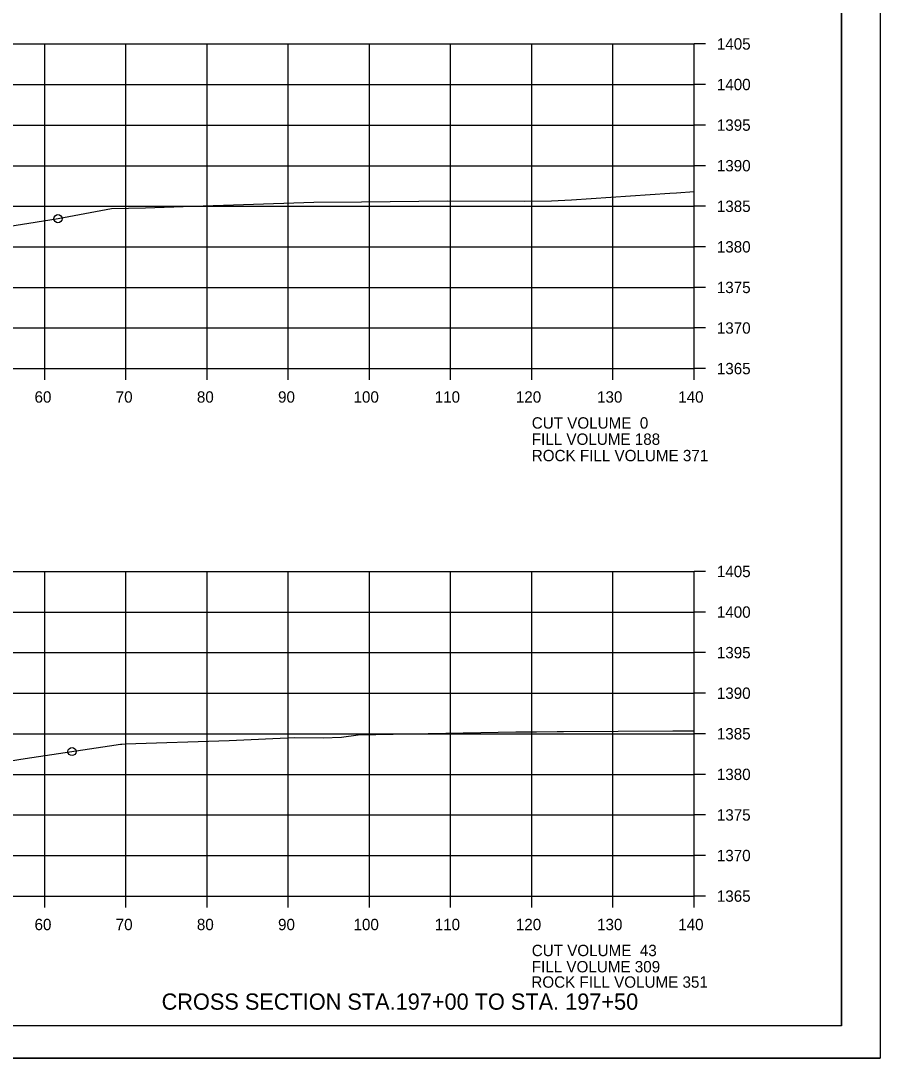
# Model space of a CAD drawing. Extents: x 1374311 to 1383814, y 384102 to 406278.
# Drawn here: x 1382697.1 to 1382803, y 401371.7 to 401499.5 of the extents above; entities that cross this region are included whole.
import ezdxf

# ---------------------------------------------------------------- set-up
doc = ezdxf.new("R2010")
doc.units = 0
for name, color, linetype in [('R_Axis', 7, 'Continuous'), ('R_Axis Annot', 7, 'Continuous'), ('R_Border', 7, 'Continuous'), ('R_Draft', 7, 'Continuous'), ('R_Exist Surface', 7, 'Continuous'), ('R_Fin Surface', 7, 'Continuous'), ('R_Grid', 7, 'Continuous'), ('R_No Plot', 7, 'Continuous')]:
    doc.layers.add(name, color=color, linetype=linetype)

msp = doc.modelspace()

# ---------------------------------------------------------------- linework, layer by layer
at = {"layer": 'R_Axis'}
for p, q in [((1382780.07, 401456.64), (1382780.07, 401496.64)), ((1382781.47, 401496.64), (1382780.07, 401496.64)), ((1382781.47, 401491.64), (1382780.07, 401491.64)), ((1382781.47, 401486.64), (1382780.07, 401486.64)), ((1382781.47, 401481.64), (1382780.07, 401481.64)), ((1382781.47, 401476.64), (1382780.07, 401476.64)), ((1382781.47, 401471.64), (1382780.07, 401471.64)), ((1382781.47, 401466.64), (1382780.07, 401466.64)), ((1382781.47, 401461.64), (1382780.07, 401461.64)), ((1382500.07, 401456.64), (1382780.07, 401456.64)), ((1382700.07, 401455.24), (1382700.07, 401456.64)), ((1382710.07, 401455.24), (1382710.07, 401456.64)), ((1382720.07, 401455.24), (1382720.07, 401456.64)), ((1382730.07, 401455.24), (1382730.07, 401456.64)), ((1382740.07, 401455.24), (1382740.07, 401456.64)), ((1382750.07, 401455.24), (1382750.07, 401456.64)), ((1382760.07, 401455.24), (1382760.07, 401456.64)), ((1382770.07, 401455.24), (1382770.07, 401456.64)), ((1382780.07, 401455.24), (1382780.07, 401456.64)), ((1382781.47, 401456.64), (1382780.07, 401456.64)), ((1382780.07, 401391.64), (1382780.07, 401431.64)), ((1382781.47, 401431.64), (1382780.07, 401431.64)), ((1382781.47, 401426.64), (1382780.07, 401426.64)), ((1382781.47, 401421.64), (1382780.07, 401421.64)), ((1382781.47, 401416.64), (1382780.07, 401416.64)), ((1382781.47, 401411.64), (1382780.07, 401411.64)), ((1382781.47, 401406.64), (1382780.07, 401406.64)), ((1382781.47, 401401.64), (1382780.07, 401401.64)), ((1382781.47, 401396.64), (1382780.07, 401396.64)), ((1382500.07, 401391.64), (1382780.07, 401391.64)), ((1382700.07, 401390.24), (1382700.07, 401391.64)), ((1382710.07, 401390.24), (1382710.07, 401391.64)), ((1382720.07, 401390.24), (1382720.07, 401391.64)), ((1382730.07, 401390.24), (1382730.07, 401391.64)), ((1382740.07, 401390.24), (1382740.07, 401391.64)), ((1382750.07, 401390.24), (1382750.07, 401391.64)), ((1382760.07, 401390.24), (1382760.07, 401391.64)), ((1382770.07, 401390.24), (1382770.07, 401391.64)), ((1382780.07, 401390.24), (1382780.07, 401391.64)), ((1382781.47, 401391.64), (1382780.07, 401391.64))]:
    msp.add_line(p, q, dxfattribs=at)
at = {"layer": 'R_Border'}
for q in [(1382798.25, 401581.1), (1382482.07, 401375.64)]:
    msp.add_line((1382798.25, 401375.64), q, dxfattribs=at)
at = {"layer": 'R_Exist Surface'}
for points in [[(1382693.67, 401473.87), (1382701.74, 401475.12), (1382708.31, 401476.35), (1382712.49, 401476.45), (1382717.14, 401476.6), (1382733.2, 401477.15), (1382739.09, 401477.18), (1382749.68, 401477.29), (1382759.13, 401477.27), (1382762.52, 401477.29), (1382764.96, 401477.45), (1382777.08, 401478.25), (1382777.91, 401478.3), (1382780.07, 401478.45)], [(1382693.98, 401408.02), (1382697.67, 401408.59), (1382708.05, 401410.15), (1382709.41, 401410.36), (1382709.58, 401410.38), (1382710.02, 401410.42), (1382722.77, 401410.83), (1382730.89, 401411.18), (1382734.37, 401411.16), (1382736.62, 401411.21), (1382738.7, 401411.53), (1382758.12, 401411.87), (1382760.65, 401411.9), (1382763.2, 401411.93), (1382763.96, 401411.94), (1382777.44, 401412), (1382780.07, 401411.99)]]:
    msp.add_lwpolyline(points, dxfattribs=at)
at = {"layer": 'R_Grid'}
for p, q in [((1382500.07, 401496.64), (1382780.07, 401496.64)), ((1382700.07, 401456.64), (1382700.07, 401496.64)), ((1382710.07, 401456.64), (1382710.07, 401496.64)), ((1382720.07, 401456.64), (1382720.07, 401496.64)), ((1382730.07, 401456.64), (1382730.07, 401496.64)), ((1382740.07, 401456.64), (1382740.07, 401496.64)), ((1382750.07, 401456.64), (1382750.07, 401496.64)), ((1382760.07, 401456.64), (1382760.07, 401496.64)), ((1382770.07, 401456.64), (1382770.07, 401496.64)), ((1382780.07, 401456.64), (1382780.07, 401496.64)), ((1382500.07, 401491.64), (1382780.07, 401491.64)), ((1382500.07, 401486.64), (1382780.07, 401486.64)), ((1382500.07, 401481.64), (1382780.07, 401481.64)), ((1382500.07, 401476.64), (1382780.07, 401476.64)), ((1382500.07, 401471.64), (1382780.07, 401471.64)), ((1382500.07, 401466.64), (1382780.07, 401466.64)), ((1382500.07, 401461.64), (1382780.07, 401461.64)), ((1382500.07, 401456.64), (1382780.07, 401456.64)), ((1382500.07, 401431.64), (1382780.07, 401431.64)), ((1382700.07, 401391.64), (1382700.07, 401431.64)), ((1382710.07, 401391.64), (1382710.07, 401431.64)), ((1382720.07, 401391.64), (1382720.07, 401431.64)), ((1382730.07, 401391.64), (1382730.07, 401431.64)), ((1382740.07, 401391.64), (1382740.07, 401431.64)), ((1382750.07, 401391.64), (1382750.07, 401431.64)), ((1382760.07, 401391.64), (1382760.07, 401431.64)), ((1382770.07, 401391.64), (1382770.07, 401431.64)), ((1382780.07, 401391.64), (1382780.07, 401431.64)), ((1382500.07, 401426.64), (1382780.07, 401426.64)), ((1382500.07, 401421.64), (1382780.07, 401421.64)), ((1382500.07, 401416.64), (1382780.07, 401416.64)), ((1382500.07, 401411.64), (1382780.07, 401411.64)), ((1382500.07, 401406.64), (1382780.07, 401406.64)), ((1382500.07, 401401.64), (1382780.07, 401401.64)), ((1382500.07, 401396.64), (1382780.07, 401396.64)), ((1382500.07, 401391.64), (1382780.07, 401391.64))]:
    msp.add_line(p, q, dxfattribs=at)
at = {"layer": 'R_No Plot'}
msp.add_line((1382469.67, 401371.66), (1382803, 401371.66), dxfattribs=at)
for points in [[(1382469.66, 401585), (1382803, 401585), (1382803, 401371.66), (1382469.66, 401371.66)], [(1382715.99, 401581.1), (1382715.99, 401571.22), (1382751.72, 401571.22), (1382751.72, 401568.3), (1382774.92, 401568.3), (1382774.92, 401543.97), (1382798.25, 401543.97), (1382798.25, 401375.64), (1382482.07, 401375.64), (1382482.07, 401581.1)]]:
    msp.add_lwpolyline(points, close=True, dxfattribs=at)
for centre in [(1382701.7, 401475.11), (1382701.7, 401475.11), (1382703.43, 401409.45), (1382703.43, 401409.45)]:
    msp.add_circle(centre, 0.5, dxfattribs=at)

# ---------------------------------------------------------------- texts
at = {"layer": 'R_Axis Annot'}
for s, p in [('1405', (1382782.87, 401495.94)), ('1400', (1382782.87, 401490.94)), ('1395', (1382782.87, 401485.94)), ('1390', (1382782.87, 401480.94)), ('1385', (1382782.87, 401475.94)), ('1380', (1382782.87, 401470.94)), ('1375', (1382782.87, 401465.94)), ('1370', (1382782.87, 401460.94)), ('1365', (1382782.87, 401455.94)), ('60', (1382698.81, 401452.44)), ('70', (1382708.81, 401452.44)), ('80', (1382718.81, 401452.44)), ('90', (1382728.81, 401452.44)), ('100', (1382738.11, 401452.44)), ('110', (1382748.11, 401452.44)), ('120', (1382758.11, 401452.44)), ('130', (1382768.11, 401452.44)), ('140', (1382778.11, 401452.44)), ('CUT VOLUME  0', (1382760.07, 401449.24)), ('FILL VOLUME 188', (1382760.07, 401447.24)), ('1405', (1382782.87, 401430.94)), ('1400', (1382782.87, 401425.94)), ('1395', (1382782.87, 401420.94)), ('1390', (1382782.87, 401415.94)), ('1385', (1382782.87, 401410.94)), ('1380', (1382782.87, 401405.94)), ('1375', (1382782.87, 401400.94)), ('1370', (1382782.87, 401395.94)), ('1365', (1382782.87, 401390.94)), ('60', (1382698.81, 401387.44)), ('70', (1382708.81, 401387.44)), ('80', (1382718.81, 401387.44)), ('90', (1382728.81, 401387.44)), ('100', (1382738.11, 401387.44)), ('110', (1382748.11, 401387.44)), ('120', (1382758.11, 401387.44)), ('130', (1382768.11, 401387.44)), ('140', (1382778.11, 401387.44)), ('CUT VOLUME  43', (1382760.07, 401384.24)), ('FILL VOLUME 309', (1382760.07, 401382.24))]:
    msp.add_text(s, height=1.4, dxfattribs=at).set_placement(p)
at = {"layer": 'R_Draft'}
msp.add_text('CROSS SECTION STA.197+00 TO STA. 197+50', height=2, dxfattribs=at).set_placement((1382714.47, 401377.64))
at = {"layer": 'R_Fin Surface'}
for s, p in [('ROCK FILL VOLUME 371', (1382760.07, 401445.22)), ('ROCK FILL VOLUME 351', (1382760.02, 401380.35))]:
    msp.add_text(s, height=1.4, dxfattribs=at).set_placement(p)

doc.saveas('drawing.dxf')
